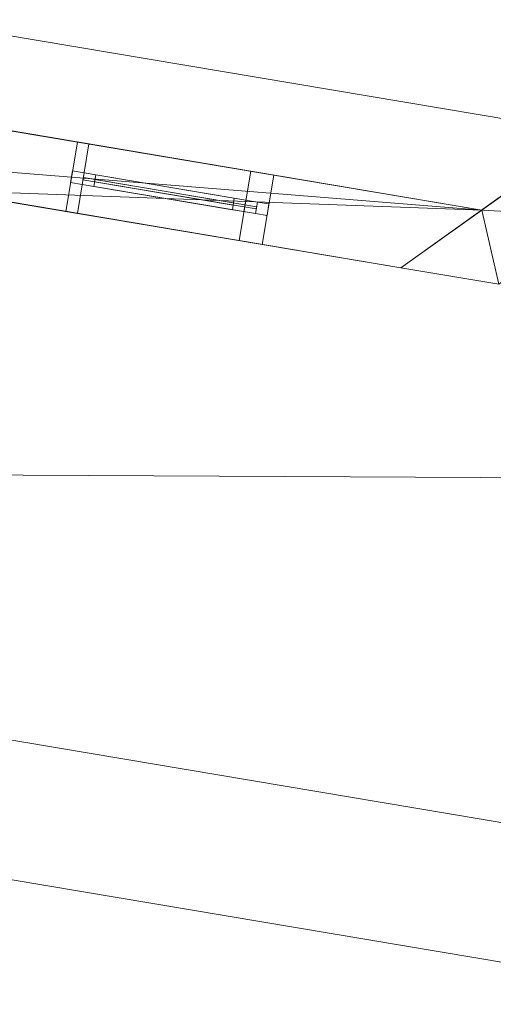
# Model space of a CAD drawing. Header units: millimetres. Extents: x -430348 to -225823, y -86243 to 5084.
# Tile 719 of 1056: x -347412 to -345391, y -5831 to -1631. Entities that reach past the tile are written whole.
import ezdxf

# ---------------------------------------------------------------- set-up
doc = ezdxf.new("R2010")
doc.units = ezdxf.units.MM
for name, color, linetype, lineweight in [('A-GLAZ-CURT', 52, 'Continuous', 9), ('A-GLAZ-CWMG', 51, 'Continuous', 9), ('A-ROOF', 132, 'Continuous', 9), ('A-WALL', 113, 'Continuous', 9)]:
    doc.layers.add(name, color=color, linetype=linetype, lineweight=lineweight)

# ---------------------------------------------------------------- blocks, each defined once
blk = doc.blocks.new('System Panel - Glazed-430102-_3D_ Copy 1')
at = {"layer": 'A-GLAZ-CURT', "transparency": 33554471}
mesh = blk.add_polyface(dxfattribs=at)
corners = [(-300, 5), (-300, 5, 1200), (300, 5, 1200), (300, 5)]
mesh.append_faces([[corners[k] for k in face] for face in [(2, 3, 0, 1)]])
mesh = blk.add_polyface(dxfattribs=at)
corners = [(300, -5), (-300, -5), (-300, 5), (300, 5)]
mesh.append_faces([[corners[k] for k in face] for face in [(3, 0, 1, 2)]])
mesh = blk.add_polyface(dxfattribs=at)
corners = [(-300, -5, 1200), (300, -5, 1200), (300, 5, 1200), (-300, 5, 1200)]
mesh.append_faces([[corners[k] for k in face] for face in [(3, 0, 1, 2)]])
mesh = blk.add_polyface(dxfattribs=at)
corners = [(-300, -5), (-300, -5, 1200), (-300, 5, 1200), (-300, 5)]
mesh.append_faces([[corners[k] for k in face] for face in [(0, 1, 2, 3)]])
mesh = blk.add_polyface(dxfattribs=at)
corners = [(300, -5, 1200), (300, -5), (300, 5), (300, 5, 1200)]
mesh.append_faces([[corners[k] for k in face] for face in [(0, 1, 2, 3)]])
mesh = blk.add_polyface(dxfattribs=at)
corners = [(-300, -5), (300, -5), (300, -5, 1200), (-300, -5, 1200)]
mesh.append_faces([[corners[k] for k in face] for face in [(3, 0, 1, 2)]])
blk = doc.blocks.new('Rectangular Mullion - 50mm x 50mm-430103-_3D_ Copy 1')
at = {"layer": 'A-GLAZ-CWMG'}
mesh = blk.add_polyface(dxfattribs=at)
corners = [(0, 25), (-50, 25), (-50, -25), (0, -25)]
mesh.append_faces([[corners[k] for k in face] for face in [(2, 3, 0, 1)]])
mesh = blk.add_polyface(dxfattribs=at)
corners = [(0, 25, -1300), (0, -25, -1300), (-50, -25, -1300), (-50, 25, -1300)]
mesh.append_faces([[corners[k] for k in face] for face in [(0, 1, 2, 3)]])
mesh = blk.add_polyface(dxfattribs=at)
corners = [(-50, 25), (0, 25), (0, 25, -1300), (-50, 25, -1300)]
mesh.append_faces([[corners[k] for k in face] for face in [(3, 0, 1, 2)]])
mesh = blk.add_polyface(dxfattribs=at)
corners = [(-50, -25), (-50, 25), (-50, 25, -1300), (-50, -25, -1300)]
mesh.append_faces([[corners[k] for k in face] for face in [(3, 0, 1, 2)]])
mesh = blk.add_polyface(dxfattribs=at)
corners = [(0, 25), (0, -25), (0, -25, -1300), (0, 25, -1300)]
mesh.append_faces([[corners[k] for k in face] for face in [(3, 0, 1, 2)]])
mesh = blk.add_polyface(dxfattribs=at)
corners = [(0, -25), (-50, -25), (-50, -25, -1300), (0, -25, -1300)]
mesh.append_faces([[corners[k] for k in face] for face in [(3, 0, 1, 2)]])
blk = doc.blocks.new('Rectangular Mullion - 50mm x 50mm-293980-_3D_ Copy 1')
at = {"layer": 'A-GLAZ-CWMG'}
mesh = blk.add_polyface(dxfattribs=at)
corners = [(0, 25), (-50, 25), (-50, -25), (0, -25)]
mesh.append_faces([[corners[k] for k in face] for face in [(3, 0, 1, 2)]])
mesh = blk.add_polyface(dxfattribs=at)
corners = [(0, 25, -600), (0, -25, -600), (-50, -25, -600), (-50, 25, -600)]
mesh.append_faces([[corners[k] for k in face] for face in [(3, 0, 1, 2)]])
mesh = blk.add_polyface(dxfattribs=at)
corners = [(-50, 25), (0, 25), (0, 25, -600), (-50, 25, -600)]
mesh.append_faces([[corners[k] for k in face] for face in [(0, 1, 2, 3)]])
mesh = blk.add_polyface(dxfattribs=at)
corners = [(-50, -25), (-50, 25), (-50, 25, -600), (-50, -25, -600)]
mesh.append_faces([[corners[k] for k in face] for face in [(3, 0, 1, 2)]])
mesh = blk.add_polyface(dxfattribs=at)
corners = [(0, 25), (0, -25), (0, -25, -600), (0, 25, -600)]
mesh.append_faces([[corners[k] for k in face] for face in [(3, 0, 1, 2)]])
mesh = blk.add_polyface(dxfattribs=at)
corners = [(0, -25), (-50, -25), (-50, -25, -600), (0, -25, -600)]
mesh.append_faces([[corners[k] for k in face] for face in [(0, 1, 2, 3)]])
blk = doc.blocks.new('Rectangular Mullion - 50mm x 50mm-430104-_3D_ Copy 1')
at = {"layer": 'A-GLAZ-CWMG'}
mesh = blk.add_polyface(dxfattribs=at)
corners = [(0, 25), (-50, 25), (-50, -25), (0, -25)]
mesh.append_faces([[corners[k] for k in face] for face in [(2, 3, 0, 1)]])
mesh = blk.add_polyface(dxfattribs=at)
corners = [(0, 25, -1300), (0, -25, -1300), (-50, -25, -1300), (-50, 25, -1300)]
mesh.append_faces([[corners[k] for k in face] for face in [(0, 1, 2, 3)]])
mesh = blk.add_polyface(dxfattribs=at)
corners = [(-50, 25), (0, 25), (0, 25, -1300), (-50, 25, -1300)]
mesh.append_faces([[corners[k] for k in face] for face in [(3, 0, 1, 2)]])
mesh = blk.add_polyface(dxfattribs=at)
corners = [(-50, -25), (-50, 25), (-50, 25, -1300), (-50, -25, -1300)]
mesh.append_faces([[corners[k] for k in face] for face in [(3, 0, 1, 2)]])
mesh = blk.add_polyface(dxfattribs=at)
corners = [(0, 25), (0, -25), (0, -25, -1300), (0, 25, -1300)]
mesh.append_faces([[corners[k] for k in face] for face in [(3, 0, 1, 2)]])
mesh = blk.add_polyface(dxfattribs=at)
corners = [(0, -25), (-50, -25), (-50, -25, -1300), (0, -25, -1300)]
mesh.append_faces([[corners[k] for k in face] for face in [(3, 0, 1, 2)]])
blk = doc.blocks.new('Rectangular Mullion - 50mm x 50mm-293846-_3D_ Copy 1')
at = {"layer": 'A-GLAZ-CWMG'}
mesh = blk.add_polyface(dxfattribs=at)
corners = [(0, 25), (-50, 25), (-50, -25), (0, -25)]
mesh.append_faces([[corners[k] for k in face] for face in [(3, 0, 1, 2)]])
mesh = blk.add_polyface(dxfattribs=at)
corners = [(0, 25, -600), (0, -25, -600), (-50, -25, -600), (-50, 25, -600)]
mesh.append_faces([[corners[k] for k in face] for face in [(3, 0, 1, 2)]])
mesh = blk.add_polyface(dxfattribs=at)
corners = [(-50, 25), (0, 25), (0, 25, -600), (-50, 25, -600)]
mesh.append_faces([[corners[k] for k in face] for face in [(0, 1, 2, 3)]])
mesh = blk.add_polyface(dxfattribs=at)
corners = [(-50, -25), (-50, 25), (-50, 25, -600), (-50, -25, -600)]
mesh.append_faces([[corners[k] for k in face] for face in [(3, 0, 1, 2)]])
mesh = blk.add_polyface(dxfattribs=at)
corners = [(0, 25), (0, -25), (0, -25, -600), (0, 25, -600)]
mesh.append_faces([[corners[k] for k in face] for face in [(3, 0, 1, 2)]])
mesh = blk.add_polyface(dxfattribs=at)
corners = [(0, -25), (-50, -25), (-50, -25, -600), (0, -25, -600)]
mesh.append_faces([[corners[k] for k in face] for face in [(0, 1, 2, 3)]])
blk = doc.blocks.new('System Panel - door 4-518792-_3D_ Copy 1')
at = {"layer": 'A-GLAZ-CURT'}
mesh = blk.add_polyface(dxfattribs=at)
corners = [(-375, 5), (-375, 5, 1975), (375, 5, 1975), (375, 5)]
mesh.append_faces([[corners[k] for k in face] for face in [(2, 3, 0, 1)]])
mesh = blk.add_polyface(dxfattribs=at)
corners = [(375, -5), (-375, -5), (-375, 5), (375, 5)]
mesh.append_faces([[corners[k] for k in face] for face in [(3, 0, 1, 2)]])
mesh = blk.add_polyface(dxfattribs=at)
corners = [(-375, -5, 1975), (375, -5, 1975), (375, 5, 1975), (-375, 5, 1975)]
mesh.append_faces([[corners[k] for k in face] for face in [(3, 0, 1, 2)]])
mesh = blk.add_polyface(dxfattribs=at)
corners = [(-375, -5), (-375, -5, 1975), (-375, 5, 1975), (-375, 5)]
mesh.append_faces([[corners[k] for k in face] for face in [(0, 1, 2, 3)]])
mesh = blk.add_polyface(dxfattribs=at)
corners = [(375, -5, 1975), (375, -5), (375, 5), (375, 5, 1975)]
mesh.append_faces([[corners[k] for k in face] for face in [(0, 1, 2, 3)]])
mesh = blk.add_polyface(dxfattribs=at)
corners = [(-375, -5), (375, -5), (375, -5, 1975), (-375, -5, 1975)]
mesh.append_faces([[corners[k] for k in face] for face in [(3, 0, 1, 2)]])
blk = doc.blocks.new('Rectangular Mullion - 50mm x 50mm-314411-_3D_ Copy 1')
at = {"layer": 'A-GLAZ-CWMG'}
mesh = blk.add_polyface(dxfattribs=at)
corners = [(0, 25), (-50, 25), (-50, -25), (0, -25)]
mesh.append_faces([[corners[k] for k in face] for face in [(2, 3, 0, 1)]])
mesh = blk.add_polyface(dxfattribs=at)
corners = [(-50, 25), (0, 25), (0, 25, -250), (-50, 25, -250)]
mesh.append_faces([[corners[k] for k in face] for face in [(0, 1, 2, 3)]])
mesh = blk.add_polyface(dxfattribs=at)
corners = [(-50, -25), (-50, 25), (-50, 25, -250), (-50, -25, -250)]
mesh.append_faces([[corners[k] for k in face] for face in [(0, 1, 2, 3)]])
mesh = blk.add_polyface(dxfattribs=at)
corners = [(0, 25), (0, -25), (0, -25, -250), (0, 25, -250)]
mesh.append_faces([[corners[k] for k in face] for face in [(0, 1, 2, 3)]])
mesh = blk.add_polyface(dxfattribs=at)
corners = [(0, -25), (-50, -25), (-50, -25, -250), (0, -25, -250)]
mesh.append_faces([[corners[k] for k in face] for face in [(0, 1, 2, 3)]])
blk = doc.blocks.new('Rectangular Mullion - 50mm x 50mm-285748-_3D_ Copy 1')
at = {"layer": 'A-GLAZ-CWMG'}
mesh = blk.add_polyface(dxfattribs=at)
corners = [(0, 25), (-50, 25), (-50, -25), (0, -25)]
mesh.append_faces([[corners[k] for k in face] for face in [(3, 0, 1, 2)]])
mesh = blk.add_polyface(dxfattribs=at)
corners = [(0, 25, -750), (0, -25, -750), (-50, -25, -750), (-50, 25, -750)]
mesh.append_faces([[corners[k] for k in face] for face in [(3, 0, 1, 2)]])
mesh = blk.add_polyface(dxfattribs=at)
corners = [(-50, 25), (0, 25), (0, 25, -750), (-50, 25, -750)]
mesh.append_faces([[corners[k] for k in face] for face in [(0, 1, 2, 3)]])
mesh = blk.add_polyface(dxfattribs=at)
corners = [(-50, -25), (-50, 25), (-50, 25, -750), (-50, -25, -750)]
mesh.append_faces([[corners[k] for k in face] for face in [(0, 1, 2, 3)]])
mesh = blk.add_polyface(dxfattribs=at)
corners = [(0, 25), (0, -25), (0, -25, -750), (0, 25, -750)]
mesh.append_faces([[corners[k] for k in face] for face in [(0, 1, 2, 3)]])
mesh = blk.add_polyface(dxfattribs=at)
corners = [(0, -25), (-50, -25), (-50, -25, -750), (0, -25, -750)]
mesh.append_faces([[corners[k] for k in face] for face in [(0, 1, 2, 3)]])
blk = doc.blocks.new('Rectangular Mullion - 50mm x 50mm-449327-_3D_ Copy 1')
at = {"layer": 'A-GLAZ-CWMG'}
mesh = blk.add_polyface(dxfattribs=at)
corners = [(0, 25), (-50, 25), (-50, -25), (0, -25)]
mesh.append_faces([[corners[k] for k in face] for face in [(2, 3, 0, 1)]])
mesh = blk.add_polyface(dxfattribs=at)
corners = [(-50, 25), (0, 25), (0, 25, -2050), (-50, 25, -2050)]
mesh.append_faces([[corners[k] for k in face] for face in [(0, 1, 2, 3)]])
mesh = blk.add_polyface(dxfattribs=at)
corners = [(-50, -25), (-50, 25), (-50, 25, -2050), (-50, -25, -2050)]
mesh.append_faces([[corners[k] for k in face] for face in [(0, 1, 2, 3)]])
mesh = blk.add_polyface(dxfattribs=at)
corners = [(0, 25), (0, -25), (0, -25, -2050), (0, 25, -2050)]
mesh.append_faces([[corners[k] for k in face] for face in [(0, 1, 2, 3)]])
mesh = blk.add_polyface(dxfattribs=at)
corners = [(0, -25), (-50, -25), (-50, -25, -2050), (0, -25, -2050)]
mesh.append_faces([[corners[k] for k in face] for face in [(0, 1, 2, 3)]])
blk = doc.blocks.new('Rectangular Mullion - 50mm x 50mm-285749-_3D_ Copy 1')
at = {"layer": 'A-GLAZ-CWMG'}
mesh = blk.add_polyface(dxfattribs=at)
corners = [(0, 25), (-50, 25), (-50, -25), (0, -25)]
mesh.append_faces([[corners[k] for k in face] for face in [(2, 3, 0, 1)]])
mesh = blk.add_polyface(dxfattribs=at)
corners = [(0, 25, -750), (0, -25, -750), (-50, -25, -750), (-50, 25, -750)]
mesh.append_faces([[corners[k] for k in face] for face in [(0, 1, 2, 3)]])
mesh = blk.add_polyface(dxfattribs=at)
corners = [(-50, 25), (0, 25), (0, 25, -750), (-50, 25, -750)]
mesh.append_faces([[corners[k] for k in face] for face in [(0, 1, 2, 3)]])
mesh = blk.add_polyface(dxfattribs=at)
corners = [(-50, -25), (-50, 25), (-50, 25, -750), (-50, -25, -750)]
mesh.append_faces([[corners[k] for k in face] for face in [(0, 1, 2, 3)]])
mesh = blk.add_polyface(dxfattribs=at)
corners = [(0, 25), (0, -25), (0, -25, -750), (0, 25, -750)]
mesh.append_faces([[corners[k] for k in face] for face in [(0, 1, 2, 3)]])
mesh = blk.add_polyface(dxfattribs=at)
corners = [(0, -25), (-50, -25), (-50, -25, -750), (0, -25, -750)]
mesh.append_faces([[corners[k] for k in face] for face in [(0, 1, 2, 3)]])
blk = doc.blocks.new('System Panel - Glazed-518793-_3D_ Copy 1')
at = {"layer": 'A-GLAZ-CURT', "transparency": 33554471}
mesh = blk.add_polyface(dxfattribs=at)
corners = [(-375, 5), (-375, 5, 175), (375, 5, 175), (375, 5)]
mesh.append_faces([[corners[k] for k in face] for face in [(2, 3, 0, 1)]])
mesh = blk.add_polyface(dxfattribs=at)
corners = [(375, -5), (-375, -5), (-375, 5), (375, 5)]
mesh.append_faces([[corners[k] for k in face] for face in [(3, 0, 1, 2)]])
mesh = blk.add_polyface(dxfattribs=at)
corners = [(-375, -5, 175), (375, -5, 175), (375, 5, 175), (-375, 5, 175)]
mesh.append_faces([[corners[k] for k in face] for face in [(3, 0, 1, 2)]])
mesh = blk.add_polyface(dxfattribs=at)
corners = [(-375, -5), (-375, -5, 175), (-375, 5, 175), (-375, 5)]
mesh.append_faces([[corners[k] for k in face] for face in [(3, 0, 1, 2)]])
mesh = blk.add_polyface(dxfattribs=at)
corners = [(375, -5, 175), (375, -5), (375, 5), (375, 5, 175)]
mesh.append_faces([[corners[k] for k in face] for face in [(3, 0, 1, 2)]])
mesh = blk.add_polyface(dxfattribs=at)
corners = [(-375, -5), (375, -5), (375, -5, 175), (-375, -5, 175)]
mesh.append_faces([[corners[k] for k in face] for face in [(3, 0, 1, 2)]])
blk = doc.blocks.new('Rectangular Mullion - 50mm x 50mm-449329-_3D_ Copy 1')
at = {"layer": 'A-GLAZ-CWMG'}
mesh = blk.add_polyface(dxfattribs=at)
corners = [(0, 25, -2050), (0, -25, -2050), (-50, -25, -2050), (-50, 25, -2050)]
mesh.append_faces([[corners[k] for k in face] for face in [(3, 0, 1, 2)]])
mesh = blk.add_polyface(dxfattribs=at)
corners = [(-50, 25), (0, 25), (0, 25, -2050), (-50, 25, -2050)]
mesh.append_faces([[corners[k] for k in face] for face in [(0, 1, 2, 3)]])
mesh = blk.add_polyface(dxfattribs=at)
corners = [(-50, -25), (-50, 25), (-50, 25, -2050), (-50, -25, -2050)]
mesh.append_faces([[corners[k] for k in face] for face in [(3, 0, 1, 2)]])
mesh = blk.add_polyface(dxfattribs=at)
corners = [(0, 25), (0, -25), (0, -25, -2050), (0, 25, -2050)]
mesh.append_faces([[corners[k] for k in face] for face in [(3, 0, 1, 2)]])
mesh = blk.add_polyface(dxfattribs=at)
corners = [(0, -25), (-50, -25), (-50, -25, -2050), (0, -25, -2050)]
mesh.append_faces([[corners[k] for k in face] for face in [(0, 1, 2, 3)]])
blk = doc.blocks.new('Rectangular Mullion - 50mm x 50mm-314413-_3D_ Copy 1')
at = {"layer": 'A-GLAZ-CWMG'}
mesh = blk.add_polyface(dxfattribs=at)
corners = [(0, 25, -250), (0, -25, -250), (-50, -25, -250), (-50, 25, -250)]
mesh.append_faces([[corners[k] for k in face] for face in [(3, 0, 1, 2)]])
mesh = blk.add_polyface(dxfattribs=at)
corners = [(-50, 25), (0, 25), (0, 25, -250), (-50, 25, -250)]
mesh.append_faces([[corners[k] for k in face] for face in [(0, 1, 2, 3)]])
mesh = blk.add_polyface(dxfattribs=at)
corners = [(-50, -25), (-50, 25), (-50, 25, -250), (-50, -25, -250)]
mesh.append_faces([[corners[k] for k in face] for face in [(3, 0, 1, 2)]])
mesh = blk.add_polyface(dxfattribs=at)
corners = [(0, 25), (0, -25), (0, -25, -250), (0, 25, -250)]
mesh.append_faces([[corners[k] for k in face] for face in [(3, 0, 1, 2)]])
mesh = blk.add_polyface(dxfattribs=at)
corners = [(0, -25), (-50, -25), (-50, -25, -250), (0, -25, -250)]
mesh.append_faces([[corners[k] for k in face] for face in [(0, 1, 2, 3)]])
blk = doc.blocks.new('Rectangular Mullion - 50mm x 50mm-285750-_3D_ Copy 1')
at = {"layer": 'A-GLAZ-CWMG'}
mesh = blk.add_polyface(dxfattribs=at)
corners = [(25, 25), (-25, 25), (-25, -25), (25, -25)]
mesh.append_faces([[corners[k] for k in face] for face in [(2, 3, 0, 1)]])
mesh = blk.add_polyface(dxfattribs=at)
corners = [(25, 25, -750), (25, -25, -750), (-25, -25, -750), (-25, 25, -750)]
mesh.append_faces([[corners[k] for k in face] for face in [(0, 1, 2, 3)]])
mesh = blk.add_polyface(dxfattribs=at)
corners = [(-25, 25), (25, 25), (25, 25, -750), (-25, 25, -750)]
mesh.append_faces([[corners[k] for k in face] for face in [(0, 1, 2, 3)]])
mesh = blk.add_polyface(dxfattribs=at)
corners = [(-25, -25), (-25, 25), (-25, 25, -750), (-25, -25, -750)]
mesh.append_faces([[corners[k] for k in face] for face in [(0, 1, 2, 3)]])
mesh = blk.add_polyface(dxfattribs=at)
corners = [(25, 25), (25, -25), (25, -25, -750), (25, 25, -750)]
mesh.append_faces([[corners[k] for k in face] for face in [(0, 1, 2, 3)]])
mesh = blk.add_polyface(dxfattribs=at)
corners = [(25, -25), (-25, -25), (-25, -25, -750), (25, -25, -750)]
mesh.append_faces([[corners[k] for k in face] for face in [(0, 1, 2, 3)]])

msp = doc.modelspace()

# ---------------------------------------------------------------- block references
at = {"layer": 'A-GLAZ-CURT', "rotation": 170.4526997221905}
msp.add_blockref('System Panel - door 4-518792-_3D_ Copy 1', (-346771.8, -2371.5, 58657.6), dxfattribs=at)
at = {"layer": 'A-GLAZ-CURT', "transparency": 33554471, "rotation": 170.4526997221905}
for name, p in [('System Panel - Glazed-518793-_3D_ Copy 1', (-346771.8, -2371.5, 60682.6)), ('System Panel - Glazed-430102-_3D_ Copy 1', (-346796.4, -2367.3, 62007.6))]:
    msp.add_blockref(name, p, dxfattribs=at)
at = {"layer": 'A-GLAZ-CWMG', "extrusion": (0, 0, -1), "rotation": 9.547300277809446}
for name, p in [('Rectangular Mullion - 50mm x 50mm-449327-_3D_ Copy 1', (347190.9, -2301, -58607.6)), ('Rectangular Mullion - 50mm x 50mm-314413-_3D_ Copy 1', (347190.9, -2301, -60657.6)), ('Rectangular Mullion - 50mm x 50mm-430104-_3D_ Copy 1', (347141.6, -2309.3, -61957.6))]:
    msp.add_blockref(name, p, dxfattribs=at)
at = {"layer": 'A-GLAZ-CWMG', "extrusion": (-0.986149, 0.165862, 0), "rotation": 90}
for name, p in [('Rectangular Mullion - 50mm x 50mm-285748-_3D_ Copy 1', (59854.8, 60907.6, 341950.3)), ('Rectangular Mullion - 50mm x 50mm-285750-_3D_ Copy 1', (59854.8, 60657.6, 341950.3)), ('Rectangular Mullion - 50mm x 50mm-293980-_3D_ Copy 1', (59854.8, 63257.6, 341900.3))]:
    msp.add_blockref(name, p, dxfattribs=at)
at = {"layer": 'A-GLAZ-CWMG', "extrusion": (0.986149, -0.165862, 0), "rotation": 270}
for name, p in [('Rectangular Mullion - 50mm x 50mm-285749-_3D_ Copy 1', (-59854.8, 58607.6, -341200.3)), ('Rectangular Mullion - 50mm x 50mm-293846-_3D_ Copy 1', (-59854.8, 61957.6, -341300.3))]:
    msp.add_blockref(name, p, dxfattribs=at)
at = {"layer": 'A-GLAZ-CWMG', "rotation": 350.4526997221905}
for name, p in [('Rectangular Mullion - 50mm x 50mm-430103-_3D_ Copy 1', (-346451.3, -2425.4, 63257.6)), ('Rectangular Mullion - 50mm x 50mm-314411-_3D_ Copy 1', (-346352.6, -2442, 60907.6)), ('Rectangular Mullion - 50mm x 50mm-449329-_3D_ Copy 1', (-346352.6, -2442, 60657.6))]:
    msp.add_blockref(name, p, dxfattribs=at)

# ---------------------------------------------------------------- meshes
at = {"layer": 'A-ROOF'}
mesh = msp.add_polyface(dxfattribs=at)
corners = [(-360412.7, 480.5, 63257.6), (-360412.7, 480.5, 63357.6), (-335956.2, -3632.8, 63357.6), (-335956.2, -3632.8, 63257.6)]
mesh.append_faces([[corners[k] for k in face] for face in [(2, 3, 0, 1)]])
mesh = msp.add_polyface(dxfattribs=at)
corners = [(-335956.2, -3632.8, 63357.6), (-360412.7, 480.5, 63357.6), (-357333, -3637.3, 65907.6), (-355277.9, -3983, 65907.6), (-355180.4, -3403.2, 65485.3), (-354376.7, -3538.4, 65485.3), (-354474.2, -4118.1, 65907.6), (-343029.9, -6043, 65907.6), (-342932.4, -5463.2, 65485.3), (-342128.7, -5598.4, 65485.3), (-342226.2, -6178.1, 65907.6), (-340055.7, -6543.2, 65907.6)]
mesh.append_faces([[corners[k] for k in face] for face in [(4, 1, 2, 3)]], dxfattribs={"vtx0": -1})
mesh.append_faces([[corners[k] for k in face] for face in [(1, 4, 5, 0)]], dxfattribs={"vtx0": -1, "vtx2": -1})
mesh.append_faces([[corners[k] for k in face] for face in [(11, 0, 9, 10), (7, 8, 5, 6)]], dxfattribs={"vtx1": -1})
mesh.append_faces([[corners[k] for k in face] for face in [(8, 9, 0, 5)]], dxfattribs={"vtx1": -1, "vtx2": -1, "vtx3": -1})
mesh = msp.add_polyface(dxfattribs=at)
corners = [(-360412.7, 480.5, 63257.6), (-335956.2, -3632.8, 63257.6), (-340055.7, -6543.2, 65807.6), (-342226.2, -6178.1, 65807.6), (-342128.7, -5598.4, 65385.3), (-342932.4, -5463.2, 65385.3), (-343029.9, -6043, 65807.6), (-354474.2, -4118.1, 65807.6), (-354376.7, -3538.4, 65385.3), (-355180.4, -3403.2, 65385.3), (-355277.9, -3983, 65807.6), (-357333, -3637.3, 65807.6)]
mesh.append_faces([[corners[k] for k in face] for face in [(4, 1, 2, 3), (8, 5, 6, 7)]], dxfattribs={"vtx0": -1})
mesh.append_faces([[corners[k] for k in face] for face in [(1, 4, 5, 8)]], dxfattribs={"vtx0": -1, "vtx2": -1, "vtx3": -1})
mesh.append_faces([[corners[k] for k in face] for face in [(11, 0, 9, 10)]], dxfattribs={"vtx1": -1})
mesh.append_faces([[corners[k] for k in face] for face in [(8, 9, 0, 1)]], dxfattribs={"vtx1": -1, "vtx3": -1})
mesh = msp.add_polyface(dxfattribs=at)
corners = [(-361590.3, -6521.1, 63357.6), (-337133.8, -10634.5, 63357.6), (-340055.7, -6543.2, 65907.6), (-342226.2, -6178.1, 65907.6), (-342319.5, -6732.4, 65503.9), (-343123.2, -6597.3, 65503.9), (-343029.9, -6043, 65907.6), (-354474.2, -4118.1, 65907.6), (-354567.4, -4672.4, 65503.9), (-355371.1, -4537.3, 65503.9), (-355277.9, -3983, 65907.6), (-357333, -3637.3, 65907.6)]
mesh.append_faces([[corners[k] for k in face] for face in [(4, 1, 2, 3)]], dxfattribs={"vtx0": -1})
mesh.append_faces([[corners[k] for k in face] for face in [(1, 4, 5, 8)]], dxfattribs={"vtx0": -1, "vtx2": -1, "vtx3": -1})
mesh.append_faces([[corners[k] for k in face] for face in [(11, 0, 9, 10)]], dxfattribs={"vtx1": -1})
mesh.append_faces([[corners[k] for k in face] for face in [(8, 9, 0, 1)]], dxfattribs={"vtx1": -1, "vtx3": -1})
mesh.append_faces([[corners[k] for k in face] for face in [(6, 7, 8, 5)]], dxfattribs={"vtx2": -1})
mesh = msp.add_polyface(dxfattribs=at)
corners = [(-337133.8, -10634.5, 63257.6), (-361590.3, -6521.1, 63257.6), (-357333, -3637.3, 65807.6), (-355277.9, -3983, 65807.6), (-355371.1, -4537.3, 65403.9), (-354567.4, -4672.4, 65403.9), (-354474.2, -4118.1, 65807.6), (-343029.9, -6043, 65807.6), (-343123.2, -6597.3, 65403.9), (-342319.5, -6732.4, 65403.9), (-342226.2, -6178.1, 65807.6), (-340055.7, -6543.2, 65807.6)]
mesh.append_faces([[corners[k] for k in face] for face in [(4, 1, 2, 3)]], dxfattribs={"vtx0": -1})
mesh.append_faces([[corners[k] for k in face] for face in [(1, 4, 5, 0)]], dxfattribs={"vtx0": -1, "vtx2": -1})
mesh.append_faces([[corners[k] for k in face] for face in [(11, 0, 9, 10)]], dxfattribs={"vtx1": -1})
mesh.append_faces([[corners[k] for k in face] for face in [(8, 9, 0, 5)]], dxfattribs={"vtx1": -1, "vtx2": -1, "vtx3": -1})
mesh.append_faces([[corners[k] for k in face] for face in [(5, 6, 7, 8)]], dxfattribs={"vtx3": -1})
at = {"layer": 'A-WALL'}
mesh = msp.add_polyface(dxfattribs=at)
corners = [(-345440.2, -2443.3, 58457.6), (-351159.9, -1481.3, 58457.6), (-351159.9, -1481.3, 63544.9), (-345440.2, -2443.3, 63544.9), (-346426.4, -2277.5, 61957.6), (-346426.4, -2277.5, 63257.6), (-347116.7, -2161.4, 63257.6), (-347116.7, -2161.4, 61957.6), (-349434.1, -1771.6, 61957.6), (-349434.1, -1771.6, 63257.6), (-350124.4, -1655.5, 63257.6), (-350124.4, -1655.5, 61957.6), (-348053.5, -2003.8, 61957.6), (-348053.5, -2003.8, 63257.6), (-348546.6, -1920.9, 63257.6), (-348546.6, -1920.9, 61957.6), (-350223.1, -1638.9, 60907.6), (-350223.1, -1638.9, 58607.6), (-349384.8, -1779.9, 58607.6), (-349384.8, -1779.9, 60907.6), (-346327.8, -2294, 58607.6), (-346327.8, -2294, 60907.6), (-347166, -2153.1, 60907.6), (-347166, -2153.1, 58607.6), (-347708.4, -2061.8, 58607.6), (-347708.4, -2061.8, 60907.6), (-348842.4, -1871.1, 60907.6), (-348842.4, -1871.1, 58607.6)]
mesh.append_faces([[corners[k] for k in face] for face in [(8, 26, 19)]], dxfattribs={"vtx0": -1, "vtx1": -1, "vtx2": -1})
mesh.append_faces([[corners[k] for k in face] for face in [(22, 25, 7, 4)]], dxfattribs={"vtx0": -1, "vtx1": -1, "vtx3": -1})
mesh.append_faces([[corners[k] for k in face] for face in [(0, 20, 21, 3), (7, 12, 13, 6), (19, 26, 27, 18)]], dxfattribs={"vtx0": -1, "vtx2": -1})
mesh.append_faces([[corners[k] for k in face] for face in [(3, 5, 6, 13), (1, 17, 18, 27), (2, 10, 11, 16)]], dxfattribs={"vtx0": -1, "vtx2": -1, "vtx3": -1})
mesh.append_faces([[corners[k] for k in face] for face in [(21, 22, 4)]], dxfattribs={"vtx1": -1, "vtx2": -1})
mesh.append_faces([[corners[k] for k in face] for face in [(23, 20, 0, 24), (25, 26, 12, 7), (4, 5, 3, 21), (15, 12, 26, 8), (9, 10, 2, 14)]], dxfattribs={"vtx1": -1, "vtx2": -1, "vtx3": -1})
mesh.append_faces([[corners[k] for k in face] for face in [(22, 23, 24, 25), (27, 24, 0, 1), (2, 3, 13, 14), (16, 17, 1, 2), (19, 16, 11, 8), (14, 15, 8, 9)]], dxfattribs={"vtx1": -1, "vtx3": -1})
mesh = msp.add_polyface(dxfattribs=at)
corners = [(-345785.8, -2689.4, 58457.6), (-347462.3, -2407.4, 58457.6), (-347758.1, -2357.7, 58457.6), (-348892.2, -2166.9, 58457.6), (-349188.1, -2117.2, 58457.6), (-350913.8, -1826.9, 58457.6), (-351159.9, -1481.3, 58457.6), (-345440.2, -2443.3, 58457.6)]
mesh.append_faces([[corners[k] for k in face] for face in [(7, 2, 3)]], dxfattribs={"vtx0": -1, "vtx2": -1})
mesh.append_faces([[corners[k] for k in face] for face in [(6, 7, 3, 4)]], dxfattribs={"vtx1": -1, "vtx3": -1})
mesh.append_faces([[corners[k] for k in face] for face in [(4, 5, 6)]], dxfattribs={"vtx2": -1})
mesh.append_faces([[corners[k] for k in face] for face in [(7, 0, 1, 2)]], dxfattribs={"vtx3": -1})
mesh = msp.add_polyface(dxfattribs=at)
corners = [(-350913.8, -1826.9, 63760.4), (-345785.8, -2689.4, 63760.4), (-345440.2, -2443.3, 63544.9), (-351159.9, -1481.3, 63544.9)]
mesh.append_faces([[corners[k] for k in face] for face in [(0, 1, 2, 3)]])
mesh = msp.add_polyface(dxfattribs=at)
corners = [(-350913.8, -1826.9, 58457.6), (-349188.1, -2117.2, 58457.6), (-348892.2, -2166.9, 58457.6), (-347758.1, -2357.7, 58457.6), (-347462.3, -2407.4, 58457.6), (-345785.8, -2689.4, 58457.6), (-345785.8, -2689.4, 63760.4), (-350913.8, -1826.9, 63760.4), (-346476.1, -2573.3, 63257.6), (-346476.1, -2573.3, 61957.6), (-347166.4, -2457.2, 61957.6), (-347166.4, -2457.2, 63257.6), (-349483.9, -2067.4, 63257.6), (-349483.9, -2067.4, 61957.6), (-350174.2, -1951.3, 61957.6), (-350174.2, -1951.3, 63257.6), (-348103.3, -2299.6, 63257.6), (-348103.3, -2299.6, 61957.6), (-348596.4, -2216.7, 61957.6), (-348596.4, -2216.7, 63257.6), (-350272.8, -1934.7, 58607.6), (-350272.8, -1934.7, 60907.6), (-349434.6, -2075.7, 60907.6), (-349434.6, -2075.7, 58607.6), (-346377.5, -2589.9, 60907.6), (-346377.5, -2589.9, 58607.6), (-347215.8, -2448.9, 58607.6), (-347215.8, -2448.9, 60907.6), (-347758.1, -2357.7, 60907.6), (-347758.1, -2357.7, 58607.6), (-348892.2, -2166.9, 58607.6), (-348892.2, -2166.9, 60907.6)]
mesh.append_faces([[corners[k] for k in face] for face in [(18, 13, 31, 17), (22, 31, 13), (28, 10, 17, 31), (27, 10, 28)]], dxfattribs={"vtx0": -1, "vtx1": -1, "vtx2": -1})
mesh.append_faces([[corners[k] for k in face] for face in [(0, 20, 21, 7), (1, 23, 20, 0), (14, 21, 22, 13), (19, 12, 13, 18), (7, 19, 16, 6), (27, 28, 29, 26)]], dxfattribs={"vtx0": -1, "vtx2": -1})
mesh.append_faces([[corners[k] for k in face] for face in [(7, 15, 12, 19), (29, 3, 4, 26), (6, 8, 9, 24)]], dxfattribs={"vtx0": -1, "vtx2": -1, "vtx3": -1})
mesh.append_faces([[corners[k] for k in face] for face in [(1, 2, 30, 23), (14, 15, 7, 21), (11, 8, 6, 16)]], dxfattribs={"vtx1": -1, "vtx2": -1, "vtx3": -1})
mesh.append_faces([[corners[k] for k in face] for face in [(30, 31, 22, 23), (29, 30, 2, 3), (24, 25, 5, 6), (25, 26, 4, 5), (27, 24, 9, 10), (10, 11, 16, 17)]], dxfattribs={"vtx1": -1, "vtx3": -1})
mesh = msp.add_polyface(dxfattribs=at)
corners = [(-346327.8, -2294, 60907.6), (-346377.5, -2589.9, 60907.6), (-347215.8, -2448.9, 60907.6), (-347166, -2153.1, 60907.6)]
mesh.append_faces([[corners[k] for k in face] for face in [(0, 1, 2, 3)]])
mesh = msp.add_polyface(dxfattribs=at)
corners = [(-347166, -2153.1, 60907.6), (-347215.8, -2448.9, 60907.6), (-347215.8, -2448.9, 58607.6), (-347166, -2153.1, 58607.6)]
mesh.append_faces([[corners[k] for k in face] for face in [(0, 1, 2, 3)]])
mesh = msp.add_polyface(dxfattribs=at)
corners = [(-346377.5, -2589.9, 58607.6), (-346327.8, -2294, 58607.6), (-347166, -2153.1, 58607.6), (-347215.8, -2448.9, 58607.6)]
mesh.append_faces([[corners[k] for k in face] for face in [(3, 0, 1, 2)]])
mesh = msp.add_polyface(dxfattribs=at)
corners = [(-346426.4, -2277.5, 63257.6), (-346476.1, -2573.3, 63257.6), (-347166.4, -2457.2, 63257.6), (-347116.7, -2161.4, 63257.6)]
mesh.append_faces([[corners[k] for k in face] for face in [(0, 1, 2, 3)]])
mesh = msp.add_polyface(dxfattribs=at)
corners = [(-347116.7, -2161.4, 63257.6), (-347166.4, -2457.2, 63257.6), (-347166.4, -2457.2, 61957.6), (-347116.7, -2161.4, 61957.6)]
mesh.append_faces([[corners[k] for k in face] for face in [(1, 2, 3, 0)]])
mesh = msp.add_polyface(dxfattribs=at)
corners = [(-346476.1, -2573.3, 61957.6), (-346426.4, -2277.5, 61957.6), (-347116.7, -2161.4, 61957.6), (-347166.4, -2457.2, 61957.6)]
mesh.append_faces([[corners[k] for k in face] for face in [(2, 3, 0, 1)]])
mesh = msp.add_polyface(dxfattribs=at)
corners = [(-345032.9, -2153.3, 58457.6), (-345440.2, -2443.3, 58457.6), (-345785.8, -2689.4, 58457.6), (-345785.8, -2689.4, 63760.4), (-345440.2, -2443.3, 63544.9), (-345032.9, -2153.3, 63291), (-345032.9, -2153.3, 63257.6), (-345385.7, -2404.5, 63257.6), (-345385.7, -2404.5, 61957.6), (-345032.9, -2153.3, 61957.6), (-345032.9, -2153.3, 60757.6), (-345385.7, -2404.5, 60757.6), (-345385.7, -2404.5, 59457.6), (-345032.9, -2153.3, 59457.6)]
mesh.append_faces([[corners[k] for k in face] for face in [(8, 11, 3)]], dxfattribs={"vtx0": -1, "vtx1": -1, "vtx2": -1})
mesh.append_faces([[corners[k] for k in face] for face in [(13, 0, 12)]], dxfattribs={"vtx1": -1})
mesh.append_faces([[corners[k] for k in face] for face in [(1, 2, 12, 0)]], dxfattribs={"vtx1": -1, "vtx2": -1})
mesh.append_faces([[corners[k] for k in face] for face in [(11, 12, 2, 3), (3, 4, 7, 8)]], dxfattribs={"vtx1": -1, "vtx3": -1})
mesh.append_faces([[corners[k] for k in face] for face in [(9, 10, 11, 8), (5, 6, 7, 4)]], dxfattribs={"vtx2": -1})
mesh = msp.add_polyface(dxfattribs=at)
corners = [(-345785.8, -2689.4, 58457.6), (-345440.2, -2443.3, 58457.6), (-345032.9, -2153.3, 58457.6), (-344960.2, -2469.8, 58457.6), (-345367.4, -2759.8, 58457.6)]
mesh.append_faces([[corners[k] for k in face] for face in [(1, 4, 0)]], dxfattribs={"vtx0": -1})
mesh.append_faces([[corners[k] for k in face] for face in [(3, 4, 1, 2)]], dxfattribs={"vtx1": -1})
mesh = msp.add_polyface(dxfattribs=at)
corners = [(-345032.9, -2153.3, 63291), (-345440.2, -2443.3, 63544.9), (-345785.8, -2689.4, 63760.4), (-345367.4, -2759.8, 63760.4), (-344960.2, -2469.8, 63506.5)]
mesh.append_faces([[corners[k] for k in face] for face in [(4, 0, 1)]], dxfattribs={"vtx2": -1})
mesh.append_faces([[corners[k] for k in face] for face in [(1, 2, 3, 4)]], dxfattribs={"vtx3": -1})
mesh = msp.add_polyface(dxfattribs=at)
corners = [(-346476.1, -2573.3, 63257.6), (-346426.4, -2277.5, 63257.6), (-346426.4, -2277.5, 61957.6), (-346476.1, -2573.3, 61957.6)]
mesh.append_faces([[corners[k] for k in face] for face in [(3, 0, 1, 2)]])
mesh = msp.add_polyface(dxfattribs=at)
corners = [(-346327.8, -2294, 58607.6), (-346377.5, -2589.9, 58607.6), (-346377.5, -2589.9, 60907.6), (-346327.8, -2294, 60907.6)]
mesh.append_faces([[corners[k] for k in face] for face in [(0, 1, 2, 3)]])
mesh = msp.add_polyface(dxfattribs=at)
corners = [(-345785.8, -2689.4, 63760.4), (-345785.8, -2689.4, 58457.6), (-345440.2, -2443.3, 58457.6), (-345440.2, -2443.3, 63544.9)]
mesh.append_faces([[corners[k] for k in face] for face in [(1, 2, 3, 0)]])
mesh = msp.add_polyface(dxfattribs=at)
corners = [(-345785.8, -2689.4, 63760.4), (-345785.8, -2689.4, 58457.6), (-345367.4, -2759.8, 58457.6), (-345367.4, -2759.8, 63760.4)]
mesh.append_faces([[corners[k] for k in face] for face in [(0, 1, 2, 3)]])

doc.saveas('drawing.dxf')
